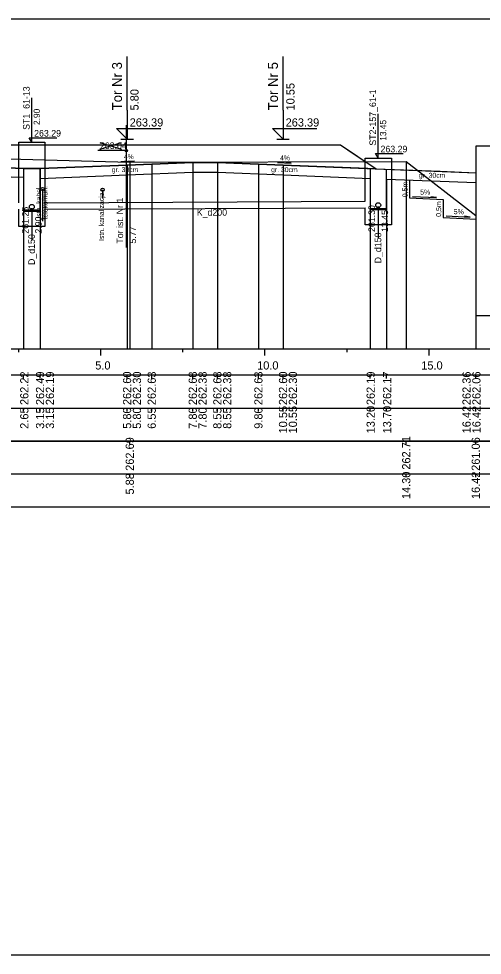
# Model space of a CAD drawing. Extents: x 6516023 to 6560129, y 5513077 to 5529206.
# Drawn here: x 6519512.71 to 6519526.83, y 5514451.16 to 5514479.66 of the extents above; entities that cross this region are included whole.
import ezdxf

# ---------------------------------------------------------------- set-up
doc = ezdxf.new("R2010")
doc.units = 0
for name, color, linetype in [('IR_default', 7, 'Continuous'), ('TOR_PRZEK_P-inne branze', 7, 'Continuous'), ('TOR_PRZEK_P-kable', 7, 'Continuous'), ('TOR_PRZEK_P-komponent', 7, 'Continuous'), ('TOR_PRZEK_P-odwodnienie', 7, 'Continuous'), ('TOR_PRZEK_P-opisy', 7, 'Continuous'), ('TOR_PRZEK_P-schodkowanie+wymiana', 7, 'Continuous'), ('TOR_PRZEK_P-tabelka istniejace', 7, 'Continuous'), ('TOR_PRZEK_P-tabelka projektowane', 7, 'Continuous'), ('TOR_PRZEK_P-teren istniejacy', 7, 'Continuous'), ('TOR_PRZEK_P-tory istniejace', 7, 'Continuous'), ('TOR_PRZEK_P-tory projektowane', 7, 'Continuous'), ('TOR_PRZEK_P-uklad odniesienia', 7, 'Continuous'), ('TOR_PRZEK_P-warstwa ochronna I', 7, 'Continuous'), ('TOR_PRZEK_P-warstwa ochronna II', 7, 'Continuous'), ('TOR_PS_T-skarpy projektowane', 7, 'Continuous'), ('TOR_RAMKI-ramka+tabelka 1', 7, 'Continuous')]:
    doc.layers.add(name, color=color, linetype=linetype)

msp = doc.modelspace()

# ---------------------------------------------------------------- linework, layer by layer
at = {"layer": 'IR_default'}
msp.add_lwpolyline([(6519511.963, 5514475.815), (6519513.785, 5514475.815), (6519514.263, 5514475.815), (6519517.035, 5514475.815), (6519517.763, 5514475.815), (6519518.023, 5514475.815), (6519519.013, 5514475.815), (6519521.785, 5514475.815), (6519522.513, 5514475.815), (6519522.739, 5514475.665), (6519523.598, 5514475.092), (6519525.548, 5514475.014), (6519526.633, 5514474.97)], dxfattribs=at)
at = {"layer": 'TOR_PRZEK_P-inne branze'}
msp.add_lwpolyline([(6519526.633, 5514470.621), (6519527.133, 5514470.621), (6519527.133, 5514475.779), (6519526.633, 5514475.779)], close=True, dxfattribs=at)
at = {"layer": 'TOR_PRZEK_P-kable'}
for p, q in [((6519513.44, 5514474.474), (6519513.44, 5514473.5)), ((6519515.269, 5514474.451), (6519515.269, 5514474.181))]:
    msp.add_line(p, q, dxfattribs=at)
for centre in [(6519513.44, 5514474.474), (6519515.269, 5514474.451)]:
    msp.add_circle(centre, 0.05, dxfattribs=at)
at = {"layer": 'TOR_PRZEK_P-komponent'}
msp.add_lwpolyline([(6519503.963, 5514475.815), (6519507.463, 5514475.815), (6519508.463, 5514475.815), (6519511.963, 5514475.815), (6519514.263, 5514475.815), (6519517.763, 5514475.815), (6519519.013, 5514475.815), (6519522.513, 5514475.815), (6519523.598, 5514475.092), (6519520.763, 5514475.205), (6519520.013, 5514475.235), (6519518.763, 5514475.285), (6519518.013, 5514475.285), (6519516.763, 5514475.235), (6519516.013, 5514475.205), (6519513.363, 5514475.099), (6519512.863, 5514475.1), (6519510.213, 5514475.206), (6519509.463, 5514475.236), (6519508.018, 5514475.294), (6519506.463, 5514475.232), (6519505.713, 5514475.202), (6519502.873, 5514475.088), (6519502.873, 5514475.088)], close=True, dxfattribs=at)
at = {"layer": 'TOR_PRZEK_P-odwodnienie'}
for p, q in [((6519513.113, 5514475.895), (6519513.113, 5514477.245)), ((6519523.663, 5514475.415), (6519523.663, 5514476.765)), ((6519513.03, 5514476.033), (6519513.87, 5514476.033)), ((6519513.113, 5514475.895), (6519513.03, 5514476.033)), ((6519523.58, 5514475.553), (6519524.42, 5514475.553)), ((6519523.663, 5514475.415), (6519523.58, 5514475.553)), ((6519513.113, 5514473.856), (6519513.113, 5514472.921)), ((6519513.513, 5514474.056), (6519523.263, 5514474.106)), ((6519513.513, 5514473.856), (6519523.263, 5514473.906)), ((6519523.663, 5514473.906), (6519523.663, 5514472.971))]:
    msp.add_line(p, q, dxfattribs=at)
for points in [[(6519512.713, 5514474.056), (6519512.713, 5514475.895), (6519513.513, 5514475.895), (6519513.513, 5514473.336), (6519512.713, 5514473.336), (6519512.713, 5514473.856)], [(6519523.263, 5514474.106), (6519523.263, 5514475.415), (6519524.063, 5514475.415), (6519524.063, 5514473.386), (6519523.263, 5514473.386), (6519523.263, 5514473.906)], [(6519512.863, 5514475.1), (6519512.863, 5514473.796), (6519513.363, 5514473.796), (6519513.363, 5514475.099)], [(6519523.413, 5514475.099), (6519523.413, 5514473.846), (6519523.913, 5514473.846), (6519523.913, 5514475.079)], [(6519512.863, 5514473.836), (6519513.363, 5514473.836)], [(6519523.413, 5514473.886), (6519523.913, 5514473.886)]]:
    msp.add_lwpolyline(points, dxfattribs=at)
for centre, radius in [((6519513.113, 5514473.931), 0.075), ((6519513.113, 5514473.856), 0.03), ((6519523.663, 5514473.981), 0.075), ((6519523.663, 5514473.906), 0.03)]:
    msp.add_circle(centre, radius, dxfattribs=at)
at = {"layer": 'TOR_PRZEK_P-opisy'}
for points in [[(6519516.24, 5514475.319), (6519515.822, 5514475.299), (6519515.99, 5514475.328)], [(6519520.595, 5514475.281), (6519521.013, 5514475.262), (6519520.845, 5514475.29)]]:
    msp.add_lwpolyline(points, dxfattribs=at)
at = {"layer": 'TOR_PRZEK_P-schodkowanie+wymiana'}
for p, q in [((6519524.614, 5514474.749), (6519524.614, 5514474.206)), ((6519524.614, 5514474.206), (6519525.637, 5514474.155)), ((6519525.637, 5514474.155), (6519525.637, 5514473.612)), ((6519525.637, 5514473.612), (6519526.66, 5514473.56))]:
    msp.add_line(p, q, dxfattribs=at)
at = {"layer": 'TOR_PRZEK_P-tabelka istniejace'}
for p, q in [((6519516.095, 5514466.706), (6519516.095, 5514466.806)), ((6519524.516, 5514466.706), (6519524.516, 5514466.806)), ((6519526.633, 5514466.706), (6519526.633, 5514466.806)), ((6519459.163, 5514465.806), (6519552.963, 5514465.806)), ((6519516.095, 5514465.706), (6519516.095, 5514465.806)), ((6519524.516, 5514465.706), (6519524.516, 5514465.806)), ((6519526.633, 5514465.706), (6519526.633, 5514465.806))]:
    msp.add_line(p, q, dxfattribs=at)
for points in [[(6519516.095, 5514475.296), (6519516.095, 5514469.806), (6519516.095, 5514469.676), (6519516.095, 5514469.606)], [(6519524.516, 5514475.313), (6519524.516, 5514469.806), (6519524.516, 5514469.676), (6519524.516, 5514469.606)], [(6519526.633, 5514473.664), (6519526.633, 5514469.806), (6519526.633, 5514469.676), (6519526.633, 5514469.606)]]:
    msp.add_lwpolyline(points, dxfattribs=at)
msp.add_lwpolyline([(6519459.163, 5514466.806), (6519459.163, 5514464.806), (6519552.963, 5514464.806), (6519552.963, 5514466.806)], close=True, dxfattribs=at)
at = {"layer": 'TOR_PRZEK_P-tabelka projektowane'}
for p, q in [((6519512.863, 5514468.706), (6519512.863, 5514468.806)), ((6519512.863, 5514468.706), (6519512.863, 5514468.806)), ((6519513.363, 5514468.706), (6519513.363, 5514468.806)), ((6519513.363, 5514468.706), (6519513.363, 5514468.806)), ((6519516.013, 5514468.706), (6519516.013, 5514468.806)), ((6519516.013, 5514468.706), (6519516.013, 5514468.806)), ((6519516.763, 5514468.706), (6519516.763, 5514468.806)), ((6519518.013, 5514468.706), (6519518.013, 5514468.806)), ((6519518.013, 5514468.706), (6519518.013, 5514468.806)), ((6519518.763, 5514468.706), (6519518.763, 5514468.806)), ((6519518.763, 5514468.706), (6519518.763, 5514468.806)), ((6519520.013, 5514468.706), (6519520.013, 5514468.806)), ((6519520.763, 5514468.706), (6519520.763, 5514468.806)), ((6519520.763, 5514468.706), (6519520.763, 5514468.806)), ((6519523.413, 5514468.706), (6519523.413, 5514468.806)), ((6519523.913, 5514468.706), (6519523.913, 5514468.806)), ((6519526.633, 5514468.706), (6519526.633, 5514468.806)), ((6519526.633, 5514468.706), (6519526.633, 5514468.806)), ((6519459.163, 5514467.806), (6519552.963, 5514467.806)), ((6519512.863, 5514467.706), (6519512.863, 5514467.806)), ((6519512.863, 5514467.706), (6519512.863, 5514467.806)), ((6519513.363, 5514467.706), (6519513.363, 5514467.806)), ((6519513.363, 5514467.706), (6519513.363, 5514467.806)), ((6519516.013, 5514467.706), (6519516.013, 5514467.806)), ((6519516.013, 5514467.706), (6519516.013, 5514467.806)), ((6519516.763, 5514467.706), (6519516.763, 5514467.806)), ((6519518.013, 5514467.706), (6519518.013, 5514467.806)), ((6519518.013, 5514467.706), (6519518.013, 5514467.806)), ((6519518.763, 5514467.706), (6519518.763, 5514467.806)), ((6519518.763, 5514467.706), (6519518.763, 5514467.806)), ((6519520.013, 5514467.706), (6519520.013, 5514467.806)), ((6519520.763, 5514467.706), (6519520.763, 5514467.806)), ((6519520.763, 5514467.706), (6519520.763, 5514467.806)), ((6519523.413, 5514467.706), (6519523.413, 5514467.806)), ((6519523.913, 5514467.706), (6519523.913, 5514467.806)), ((6519526.633, 5514467.706), (6519526.633, 5514467.806)), ((6519526.633, 5514467.706), (6519526.633, 5514467.806))]:
    msp.add_line(p, q, dxfattribs=at)
for points in [[(6519518.013, 5514475.285), (6519518.013, 5514469.806), (6519518.013, 5514469.676), (6519518.013, 5514469.606)], [(6519518.763, 5514475.285), (6519518.763, 5514469.806), (6519518.763, 5514469.676), (6519518.763, 5514469.606)], [(6519512.863, 5514475.1), (6519512.863, 5514469.806), (6519512.863, 5514469.676), (6519512.863, 5514469.606)], [(6519513.363, 5514475.099), (6519513.363, 5514469.806), (6519513.363, 5514469.676), (6519513.363, 5514469.606)], [(6519516.013, 5514475.205), (6519516.013, 5514469.806), (6519516.013, 5514469.676), (6519516.013, 5514469.606)], [(6519516.763, 5514475.235), (6519516.763, 5514469.806), (6519516.763, 5514469.676), (6519516.763, 5514469.606)], [(6519518.013, 5514474.985), (6519518.013, 5514469.806), (6519518.013, 5514469.676), (6519518.013, 5514469.606)], [(6519518.763, 5514474.985), (6519518.763, 5514469.806), (6519518.763, 5514469.676), (6519518.763, 5514469.606)], [(6519520.013, 5514475.235), (6519520.013, 5514469.806), (6519520.013, 5514469.676), (6519520.013, 5514469.606)], [(6519520.763, 5514475.205), (6519520.763, 5514469.806), (6519520.763, 5514469.676), (6519520.763, 5514469.606)], [(6519512.863, 5514474.831), (6519512.863, 5514469.806), (6519512.863, 5514469.676), (6519512.863, 5514469.606)], [(6519513.363, 5514474.799), (6519513.363, 5514469.806), (6519513.363, 5514469.676), (6519513.363, 5514469.606)], [(6519516.013, 5514474.905), (6519516.013, 5514469.806), (6519516.013, 5514469.676), (6519516.013, 5514469.606)], [(6519520.763, 5514474.903), (6519520.763, 5514469.806), (6519520.763, 5514469.676), (6519520.763, 5514469.606)], [(6519523.413, 5514474.797), (6519523.413, 5514469.806), (6519523.413, 5514469.676), (6519523.413, 5514469.606)], [(6519523.913, 5514474.777), (6519523.913, 5514469.806), (6519523.913, 5514469.676), (6519523.913, 5514469.606)], [(6519526.633, 5514474.97), (6519526.633, 5514469.806), (6519526.633, 5514469.676), (6519526.633, 5514469.606)], [(6519526.633, 5514474.668), (6519526.633, 5514469.806), (6519526.633, 5514469.676), (6519526.633, 5514469.606)]]:
    msp.add_lwpolyline(points, dxfattribs=at)
msp.add_lwpolyline([(6519459.163, 5514468.806), (6519459.163, 5514466.806), (6519552.963, 5514466.806), (6519552.963, 5514468.806)], close=True, dxfattribs=at)
at = {"layer": 'TOR_PRZEK_P-teren istniejacy'}
msp.add_lwpolyline([(6519462.963, 5514472.435), (6519463.346, 5514472.438), (6519474.34, 5514472.412), (6519485.322, 5514472.598), (6519486.649, 5514472.728), (6519495.926, 5514472.402), (6519497.51, 5514472.35), (6519498.541, 5514472.356), (6519498.797, 5514472.571), (6519504.291, 5514475.433), (6519504.495, 5514475.49), (6519504.659, 5514475.603), (6519516.095, 5514475.296), (6519524.516, 5514475.313), (6519526.633, 5514473.664)], dxfattribs=at)
at = {"layer": 'TOR_PRZEK_P-tory istniejace'}
for p, q in [((6519515.987, 5514476.418), (6519515.987, 5514472.698)), ((6519515.187, 5514475.69), (6519515.839, 5514475.893)), ((6519515.187, 5514475.893), (6519515.839, 5514475.69)), ((6519515.987, 5514475.643), (6519515.121, 5514475.643))]:
    msp.add_line(p, q, dxfattribs=at)
msp.add_circle((6519515.987, 5514475.643), 0.035, dxfattribs=at)
at = {"layer": 'TOR_PRZEK_P-tory projektowane'}
for p, q in [((6519516.013, 5514476.873), (6519516.013, 5514478.505)), ((6519520.763, 5514476.873), (6519520.763, 5514478.505)), ((6519516.013, 5514476.873), (6519516.013, 5514475.995)), ((6519520.763, 5514476.873), (6519520.763, 5514475.995)), ((6519516.013, 5514475.995), (6519515.694, 5514476.314)), ((6519515.694, 5514476.314), (6519517.038, 5514476.314)), ((6519520.763, 5514475.995), (6519520.444, 5514476.314)), ((6519520.444, 5514476.314), (6519521.788, 5514476.314)), ((6519515.821, 5514475.995), (6519516.205, 5514475.995)), ((6519520.571, 5514475.995), (6519520.955, 5514475.995))]:
    msp.add_line(p, q, dxfattribs=at)
at = {"layer": 'TOR_PRZEK_P-uklad odniesienia'}
for p, q in [((6519462.963, 5514469.606), (6519552.963, 5514469.606)), ((6519512.713, 5514469.506), (6519512.713, 5514469.606)), ((6519515.213, 5514469.406), (6519515.213, 5514469.606)), ((6519517.713, 5514469.506), (6519517.713, 5514469.606)), ((6519520.213, 5514469.406), (6519520.213, 5514469.606)), ((6519522.713, 5514469.506), (6519522.713, 5514469.606)), ((6519525.213, 5514469.406), (6519525.213, 5514469.606))]:
    msp.add_line(p, q, dxfattribs=at)
at = {"layer": 'TOR_PRZEK_P-warstwa ochronna I'}
for points in [[(6519508.213, 5514474.986), (6519510.213, 5514474.906), (6519512.863, 5514474.831)], [(6519513.363, 5514474.799), (6519516.013, 5514474.905), (6519518.013, 5514474.985), (6519518.763, 5514474.985), (6519520.763, 5514474.903), (6519523.413, 5514474.797)], [(6519523.913, 5514474.777), (6519526.633, 5514474.668)]]:
    msp.add_lwpolyline(points, dxfattribs=at)
at = {"layer": 'TOR_PRZEK_P-warstwa ochronna II'}
msp.add_lwpolyline([(6519498.723, 5514474.622), (6519501.061, 5514474.716), (6519501.713, 5514475.042), (6519505.713, 5514475.202), (6519506.463, 5514475.232), (6519508.018, 5514475.294), (6519509.463, 5514475.236), (6519510.213, 5514475.206), (6519512.863, 5514475.1), (6519513.363, 5514475.099), (6519516.013, 5514475.205), (6519516.763, 5514475.235), (6519518.013, 5514475.285), (6519518.763, 5514475.285), (6519520.013, 5514475.235), (6519520.763, 5514475.205), (6519526.633, 5514474.97)], dxfattribs=at)
at = {"layer": 'TOR_PS_T-skarpy projektowane'}
for points in [[(6519524.707, 5514474.25), (6519525.442, 5514474.211), (6519525.27, 5514474.241)], [(6519525.73, 5514473.656), (6519526.465, 5514473.616), (6519526.293, 5514473.647)]]:
    msp.add_lwpolyline(points, dxfattribs=at)
at = {"layer": 'TOR_RAMKI-ramka+tabelka 1'}
msp.add_lwpolyline([(6519359.513, 5514479.656), (6519607.013, 5514479.656), (6519607.013, 5514451.156), (6519359.513, 5514451.156)], close=True, dxfattribs=at)

# ---------------------------------------------------------------- texts
at = {"layer": 'TOR_PRZEK_P-kable'}
for s, height, p in [('Istn. kabel', 0.14999, (6519513.396, 5514473.576)), ('telekomun.', 0.15, (6519513.59, 5514473.548)), ('Istn. kanalizacja', 0.14999, (6519515.307, 5514472.894))]:
    msp.add_text(s, height=height, rotation=90.0511, dxfattribs=at).set_placement(p)
at = {"layer": 'TOR_PRZEK_P-odwodnienie'}
for s, height, rotation, p in [('ST1_61-13', 0.2, 90, (6519513.046, 5514476.274)), ('ST2-157_61-1', 0.2, 90, (6519523.596, 5514475.794)), ('2.90', 0.19, 90, (6519513.356, 5514476.422)), ('13.45', 0.19, 90, (6519523.906, 5514475.942)), ('261.25', 0.2, 90, (6519513.013, 5514473.117)), ('K_d200', 0.2, 360, (6519518.137, 5514473.663)), ('261.30', 0.2, 90, (6519523.563, 5514473.166)), ('2.90', 0.2, 90, (6519513.413, 5514473.117)), ('13.45', 0.2, 90, (6519523.963, 5514473.166)), ('D_d150', 0.2, 90, (6519513.205, 5514472.163)), ('D_d150', 0.2, 90, (6519523.755, 5514472.212))]:
    msp.add_text(s, height=height, rotation=rotation, dxfattribs=at).set_placement(p)
for p in [(6519513.183, 5514476.07), (6519523.733, 5514475.59)]:
    msp.add_text('263.29', height=0.2, dxfattribs=at).set_placement(p)
at = {"layer": 'TOR_PRZEK_P-opisy'}
for rotation, p in [(0.1515, (6519515.917, 5514475.384)), (359.8485, (6519520.674, 5514475.347))]:
    msp.add_text('4%', height=0.15, rotation=rotation, dxfattribs=at).set_placement(p)
at = {"layer": 'TOR_PRZEK_P-schodkowanie+wymiana'}
for p in [(6519524.556, 5514474.222), (6519525.579, 5514473.627)]:
    msp.add_text('0,5m', height=0.1545, rotation=90, dxfattribs=at).set_placement(p)
at = {"layer": 'TOR_PRZEK_P-tabelka istniejace'}
for s, p in [('262.69', (6519516.22, 5514465.898)), ('262.71', (6519524.641, 5514465.933)), ('261.06', (6519526.758, 5514465.898)), ('14.30', (6519524.641, 5514465.038)), ('16.42', (6519526.758, 5514465.04)), ('5.88', (6519516.22, 5514465.177))]:
    msp.add_text(s, height=0.25, rotation=90, dxfattribs=at).set_placement(p)
at = {"layer": 'TOR_PRZEK_P-tabelka projektowane'}
for s, p in [('262.22', (6519513.008, 5514467.9)), ('262.49', (6519513.488, 5514467.898)), ('262.19', (6519513.788, 5514467.898)), ('262.60', (6519516.138, 5514467.898)), ('262.30', (6519516.438, 5514467.898)), ('262.63', (6519516.888, 5514467.898)), ('262.68', (6519518.138, 5514467.898)), ('262.38', (6519518.438, 5514467.898)), ('262.68', (6519518.888, 5514467.898)), ('262.38', (6519519.188, 5514467.898)), ('262.63', (6519520.138, 5514467.898)), ('262.60', (6519520.888, 5514467.898)), ('262.30', (6519521.188, 5514467.898)), ('262.19', (6519523.558, 5514467.898)), ('262.17', (6519524.058, 5514467.898)), ('262.36', (6519526.478, 5514467.898)), ('262.06', (6519526.778, 5514467.898)), ('10.55', (6519520.888, 5514467.037)), ('10.55', (6519521.188, 5514467.037)), ('13.20', (6519523.558, 5514467.038)), ('13.70', (6519524.058, 5514467.038)), ('16.42', (6519526.478, 5514467.04)), ('16.42', (6519526.778, 5514467.04)), ('2.65', (6519513.008, 5514467.177)), ('3.15', (6519513.488, 5514467.177)), ('3.15', (6519513.788, 5514467.177)), ('5.80', (6519516.138, 5514467.178)), ('5.80', (6519516.438, 5514467.178)), ('6.55', (6519516.888, 5514467.177)), ('7.80', (6519518.138, 5514467.178)), ('7.80', (6519518.438, 5514467.178)), ('8.55', (6519518.888, 5514467.177)), ('8.55', (6519519.188, 5514467.177)), ('9.80', (6519520.138, 5514467.178))]:
    msp.add_text(s, height=0.25, rotation=90, dxfattribs=at).set_placement(p)
at = {"layer": 'TOR_PRZEK_P-tory istniejace'}
msp.add_text('263.04', height=0.2, dxfattribs=at).set_placement((6519515.187, 5514475.693))
for s, rotation, p in [('Tor ist. Nr 1', 90.0511, (6519515.893, 5514472.813)), ('5.77', 90, (6519516.287, 5514472.813))]:
    msp.add_text(s, height=0.2, rotation=rotation, dxfattribs=at).set_placement(p)
at = {"layer": 'TOR_PRZEK_P-tory projektowane'}
for s, height, p in [('Tor Nr 3', 0.3, (6519515.858, 5514476.867)), ('Tor Nr 5', 0.3, (6519520.608, 5514476.867)), ('10.55', 0.25, (6519521.113, 5514476.865)), ('5.80', 0.25, (6519516.363, 5514476.865))]:
    msp.add_text(s, height=height, rotation=90, dxfattribs=at).set_placement(p)
for p in [(6519516.093, 5514476.375), (6519520.843, 5514476.375)]:
    msp.add_text('263.39', height=0.25, dxfattribs=at).set_placement(p)
at = {"layer": 'TOR_PRZEK_P-uklad odniesienia'}
for s, p in [('5.0', (6519515.044, 5514468.981)), ('10.0', (6519519.974, 5514468.981)), ('15.0', (6519524.974, 5514468.981))]:
    msp.add_text(s, height=0.25, dxfattribs=at).set_placement(p)
at = {"layer": 'TOR_PRZEK_P-warstwa ochronna I'}
for p in [(6519515.549, 5514474.989), (6519520.402, 5514474.989), (6519524.9, 5514474.817)]:
    msp.add_text('gr. 30cm', height=0.15, dxfattribs=at).set_placement(p)
at = {"layer": 'TOR_PS_T-skarpy projektowane'}
for p in [(6519524.939, 5514474.302), (6519525.962, 5514473.707)]:
    msp.add_text('5%', height=0.1545, dxfattribs=at).set_placement(p)

doc.saveas('drawing.dxf')
